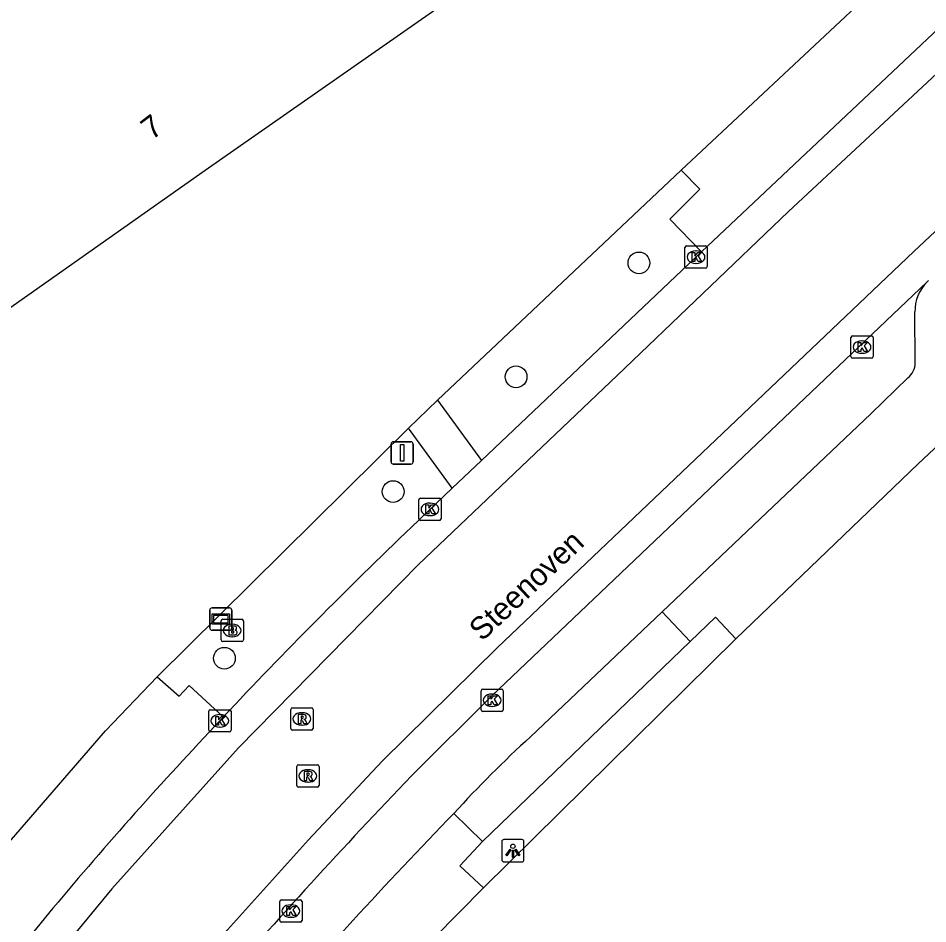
# Model space of a CAD drawing. Extents: x 156651 to 158072, y 387631 to 388990.
# Drawn here: x 157424.1 to 157464.96, y 388166.85 to 388207.54 of the extents above; entities that cross this region are included whole.
import ezdxf

# ---------------------------------------------------------------- set-up
doc = ezdxf.new("R2010")
doc.units = 0
for name, color, linetype in [('IMGEO_Berm_groen', 7, 'Continuous'), ('IMGEO_Boom', 7, 'Continuous'), ('IMGEO_Brandkraan', 7, 'Continuous'), ('IMGEO_Groenvoorziening', 7, 'Continuous'), ('IMGEO_Kolk', 7, 'Continuous'), ('IMGEO_Lichtpunt', 7, 'Continuous'), ('IMGEO_Openbare_ruimte_label', 7, 'Continuous'), ('IMGEO_Pand', 7, 'Continuous'), ('IMGEO_Pand_nummerreeks', 7, 'Continuous'), ('IMGEO_Rijbaan_lokaal_gesloten', 7, 'Continuous'), ('IMGEO_Rijbaan_lokaal_open', 7, 'Continuous'), ('IMGEO_Rioolput', 7, 'Continuous'), ('IMGEO_Verkeersbordpaal', 7, 'Continuous'), ('IMGEO_Verklikker', 7, 'Continuous'), ('IMGEO_Voetpad_open', 7, 'Continuous')]:
    doc.layers.add(name, color=color, linetype=linetype)

msp = doc.modelspace()

# ---------------------------------------------------------------- linework, layer by layer
at = {"layer": 'IMGEO_Berm_groen'}
for points in [[(157453.889, 388200.705), (157442.935, 388190.379)], [(157441.633, 388189.119), (157430.343, 388177.94)]]:
    msp.add_lwpolyline(points, dxfattribs=at)
at = {"layer": 'IMGEO_Boom'}
for centre in [(157451.986, 388196.544), (157446.465, 388191.427), (157440.945, 388186.267), (157433.366, 388178.778)]:
    msp.add_circle(centre, 0.489, dxfattribs=at)
at = {"layer": 'IMGEO_Brandkraan'}
for p, q in [((157433.216, 388179.603), (157433.216, 388180.455)), ((157433.291, 388180.529), (157434.143, 388180.529)), ((157434.217, 388180.455), (157434.217, 388179.603)), ((157433.704, 388180.309), (157433.729, 388180.309)), ((157433.727, 388179.749), (157433.702, 388179.749)), ((157434.143, 388179.529), (157433.291, 388179.529))]:
    msp.add_line(p, q, dxfattribs=at)
for points in [[(157433.216, 388179.603), (157433.216, 388180.455)], [(157433.291, 388180.529), (157434.143, 388180.529)], [(157434.217, 388180.455), (157434.217, 388179.603)], [(157433.564, 388180.229), (157433.564, 388179.829), (157433.777, 388179.829)], [(157433.795, 388180.229), (157433.564, 388180.229)], [(157433.743, 388180.148), (157433.689, 388180.148), (157433.689, 388180.072)], [(157433.689, 388180.072), (157433.742, 388180.072)], [(157433.751, 388179.996), (157433.689, 388179.996), (157433.689, 388179.915)], [(157433.689, 388179.915), (157433.751, 388179.915)], [(157434.143, 388179.529), (157433.291, 388179.529)]]:
    msp.add_lwpolyline(points, dxfattribs=at)
for centre, radius, start, end in [((157433.293, 388180.453), 0.0765, 91.552, 178.448), ((157433.293, 388180.453), 0.0765, 91.552, 178.448), ((157434.141, 388180.453), 0.0765, 1.552, 88.448), ((157434.141, 388180.453), 0.0765, 1.552, 88.448), ((157433.744, 388180.11), 0.0379, 267.8285, 90.9355), ((157433.799, 388180.084), 0.145, 59.4692, 91.5367), ((157433.824, 388180.131), 0.0922, 285.5137, 58.1501), ((157433.752, 388179.955), 0.0404, 269.8759, 90.5077), ((157433.783, 388180.08), 0.251, 268.6676, 293.5347), ((157433.829, 388179.939), 0.105, 301.3115, 78.989), ((157433.293, 388179.605), 0.0765, 181.552, 268.448), ((157433.293, 388179.605), 0.0765, 181.552, 268.448), ((157434.141, 388179.605), 0.0765, 271.552, 358.448), ((157434.141, 388179.605), 0.0765, 271.552, 358.448)]:
    msp.add_arc(centre, radius, start, end, dxfattribs=at)
for centre, major_axis, ratio, start_param, end_param in [((157433.703, 388180.029), (-0.387, 0.002), 0.722429, 4.712389, 7.853982), ((157433.728, 388180.029), (-0.39, 0.002), 0.717154, 1.570796, 4.712389)]:
    msp.add_ellipse(centre, major_axis=major_axis, ratio=ratio, start_param=start_param, end_param=end_param, dxfattribs=at)
at = {"layer": 'IMGEO_Groenvoorziening'}
msp.add_lwpolyline([(157456.336, 388179.654), (157444.998, 388168.465)], dxfattribs=at)
at = {"layer": 'IMGEO_Kolk'}
for p, q in [((157454.05, 388196.379), (157454.05, 388197.231)), ((157454.125, 388197.305), (157454.977, 388197.305)), ((157455.051, 388197.231), (157455.051, 388196.379)), ((157454.538, 388197.085), (157454.563, 388197.085)), ((157454.561, 388196.525), (157454.536, 388196.525)), ((157454.977, 388196.305), (157454.125, 388196.305)), ((157461.506, 388192.336), (157461.506, 388193.188)), ((157461.581, 388193.262), (157462.433, 388193.262)), ((157462.507, 388193.188), (157462.507, 388192.336)), ((157461.994, 388193.042), (157462.019, 388193.042)), ((157462.017, 388192.482), (157461.992, 388192.482)), ((157462.433, 388192.262), (157461.581, 388192.262)), ((157442.098, 388185.045), (157442.098, 388185.897)), ((157442.173, 388185.971), (157443.025, 388185.971)), ((157443.099, 388185.897), (157443.099, 388185.045)), ((157442.586, 388185.751), (157442.611, 388185.751)), ((157443.025, 388184.971), (157442.173, 388184.971)), ((157442.609, 388185.191), (157442.584, 388185.191)), ((157444.892, 388176.467), (157444.892, 388177.319)), ((157444.967, 388177.393), (157445.819, 388177.393)), ((157445.893, 388177.319), (157445.893, 388176.467)), ((157445.38, 388177.173), (157445.405, 388177.173)), ((157432.662, 388175.543), (157432.662, 388176.395)), ((157432.737, 388176.469), (157433.589, 388176.469)), ((157433.663, 388176.395), (157433.663, 388175.543)), ((157445.819, 388176.393), (157444.967, 388176.393)), ((157445.403, 388176.613), (157445.378, 388176.613)), ((157433.15, 388176.249), (157433.175, 388176.249)), ((157433.173, 388175.689), (157433.148, 388175.689)), ((157433.589, 388175.469), (157432.737, 388175.469)), ((157435.851, 388166.996), (157435.851, 388167.848)), ((157435.926, 388167.922), (157436.778, 388167.922)), ((157436.852, 388167.848), (157436.852, 388166.996)), ((157436.339, 388167.702), (157436.364, 388167.702)), ((157436.362, 388167.142), (157436.337, 388167.142)), ((157436.778, 388166.922), (157435.926, 388166.922))]:
    msp.add_line(p, q, dxfattribs=at)
for points in [[(157454.05, 388196.379), (157454.05, 388197.231)], [(157454.125, 388197.305), (157454.977, 388197.305)], [(157455.051, 388197.231), (157455.051, 388196.379)], [(157454.371, 388197.005), (157454.494, 388197.005), (157454.494, 388196.854), (157454.624, 388197.005), (157454.788, 388197.005), (157454.642, 388196.854), (157454.795, 388196.605), (157454.643, 388196.605), (157454.558, 388196.769), (157454.494, 388196.702), (157454.494, 388196.605), (157454.371, 388196.605), (157454.371, 388197.005)], [(157454.977, 388196.305), (157454.125, 388196.305)], [(157461.506, 388192.336), (157461.506, 388193.188)], [(157461.581, 388193.262), (157462.433, 388193.262)], [(157462.507, 388193.188), (157462.507, 388192.336)], [(157461.827, 388192.962), (157461.95, 388192.962), (157461.95, 388192.811), (157462.08, 388192.962), (157462.244, 388192.962), (157462.098, 388192.811), (157462.251, 388192.562), (157462.099, 388192.562), (157462.014, 388192.726), (157461.95, 388192.659), (157461.95, 388192.562), (157461.827, 388192.562), (157461.827, 388192.962)], [(157462.433, 388192.262), (157461.581, 388192.262)], [(157442.098, 388185.045), (157442.098, 388185.897)], [(157442.173, 388185.971), (157443.025, 388185.971)], [(157443.099, 388185.897), (157443.099, 388185.045)], [(157442.419, 388185.671), (157442.542, 388185.671), (157442.542, 388185.52), (157442.672, 388185.671), (157442.836, 388185.671), (157442.69, 388185.52), (157442.843, 388185.271), (157442.691, 388185.271), (157442.606, 388185.435), (157442.542, 388185.368), (157442.542, 388185.271), (157442.419, 388185.271), (157442.419, 388185.671)], [(157443.025, 388184.971), (157442.173, 388184.971)], [(157444.892, 388176.467), (157444.892, 388177.319)], [(157444.967, 388177.393), (157445.819, 388177.393)], [(157445.893, 388177.319), (157445.893, 388176.467)], [(157445.213, 388177.093), (157445.336, 388177.093), (157445.336, 388176.942), (157445.466, 388177.093), (157445.63, 388177.093), (157445.484, 388176.942), (157445.637, 388176.693), (157445.485, 388176.693), (157445.4, 388176.857), (157445.336, 388176.79), (157445.336, 388176.693), (157445.213, 388176.693), (157445.213, 388177.093)], [(157432.662, 388175.543), (157432.662, 388176.395)], [(157432.737, 388176.469), (157433.589, 388176.469)], [(157433.663, 388176.395), (157433.663, 388175.543)], [(157445.819, 388176.393), (157444.967, 388176.393)], [(157432.983, 388176.169), (157433.106, 388176.169), (157433.106, 388176.018), (157433.236, 388176.169), (157433.4, 388176.169), (157433.254, 388176.018), (157433.407, 388175.769), (157433.255, 388175.769), (157433.17, 388175.933), (157433.106, 388175.866), (157433.106, 388175.769), (157432.983, 388175.769), (157432.983, 388176.169)], [(157433.589, 388175.469), (157432.737, 388175.469)], [(157435.851, 388166.996), (157435.851, 388167.848)], [(157435.926, 388167.922), (157436.778, 388167.922)], [(157436.852, 388167.848), (157436.852, 388166.996)], [(157436.172, 388167.622), (157436.295, 388167.622), (157436.295, 388167.471), (157436.425, 388167.622), (157436.589, 388167.622), (157436.443, 388167.471), (157436.596, 388167.222), (157436.444, 388167.222), (157436.359, 388167.386), (157436.295, 388167.319), (157436.295, 388167.222), (157436.172, 388167.222), (157436.172, 388167.622)], [(157436.778, 388166.922), (157435.926, 388166.922)]]:
    msp.add_lwpolyline(points, dxfattribs=at)
for centre, start, end in [((157454.127, 388197.229), 91.552, 178.448), ((157454.127, 388197.229), 91.552, 178.448), ((157454.975, 388197.229), 1.552, 88.448), ((157454.975, 388197.229), 1.552, 88.448), ((157454.127, 388196.381), 181.552, 268.448), ((157454.127, 388196.381), 181.552, 268.448), ((157454.975, 388196.381), 271.552, 358.448), ((157454.975, 388196.381), 271.552, 358.448), ((157461.583, 388193.186), 91.552, 178.448), ((157461.583, 388193.186), 91.552, 178.448), ((157462.431, 388193.186), 1.552, 88.448), ((157462.431, 388193.186), 1.552, 88.448), ((157461.583, 388192.338), 181.552, 268.448), ((157461.583, 388192.338), 181.552, 268.448), ((157462.431, 388192.338), 271.552, 358.448), ((157462.431, 388192.338), 271.552, 358.448), ((157442.175, 388185.895), 91.552, 178.448), ((157442.175, 388185.895), 91.552, 178.448), ((157443.023, 388185.895), 1.552, 88.448), ((157443.023, 388185.895), 1.552, 88.448), ((157442.175, 388185.047), 181.552, 268.448), ((157442.175, 388185.047), 181.552, 268.448), ((157443.023, 388185.047), 271.552, 358.448), ((157443.023, 388185.047), 271.552, 358.448), ((157444.969, 388177.317), 91.552, 178.448), ((157444.969, 388177.317), 91.552, 178.448), ((157445.817, 388177.317), 1.552, 88.448), ((157445.817, 388177.317), 1.552, 88.448), ((157432.739, 388176.393), 91.552, 178.448), ((157432.739, 388176.393), 91.552, 178.448), ((157433.587, 388176.393), 1.552, 88.448), ((157433.587, 388176.393), 1.552, 88.448), ((157444.969, 388176.469), 181.552, 268.448), ((157444.969, 388176.469), 181.552, 268.448), ((157445.817, 388176.469), 271.552, 358.448), ((157445.817, 388176.469), 271.552, 358.448), ((157432.739, 388175.545), 181.552, 268.448), ((157432.739, 388175.545), 181.552, 268.448), ((157433.587, 388175.545), 271.552, 358.448), ((157433.587, 388175.545), 271.552, 358.448), ((157435.928, 388167.846), 91.552, 178.448), ((157435.928, 388167.846), 91.552, 178.448), ((157436.776, 388167.846), 1.552, 88.448), ((157436.776, 388167.846), 1.552, 88.448), ((157435.928, 388166.998), 181.552, 268.448), ((157435.928, 388166.998), 181.552, 268.448), ((157436.776, 388166.998), 271.552, 358.448), ((157436.776, 388166.998), 271.552, 358.448)]:
    msp.add_arc(centre, 0.0765, start, end, dxfattribs=at)
for centre, major_axis, ratio, start_param, end_param in [((157454.537, 388196.805), (-0.387, 0.002), 0.722429, 4.712389, 7.853982), ((157454.562, 388196.805), (-0.39, 0.002), 0.717154, 1.570796, 4.712389), ((157461.993, 388192.762), (-0.387, 0.002), 0.722429, 4.712389, 7.853982), ((157462.018, 388192.762), (-0.39, 0.002), 0.717154, 1.570796, 4.712389), ((157442.585, 388185.471), (-0.387, 0.002), 0.722429, 4.712389, 7.853982), ((157442.61, 388185.471), (-0.39, 0.002), 0.717154, 1.570796, 4.712389), ((157445.379, 388176.893), (-0.387, 0.002), 0.722429, 4.712389, 7.853982), ((157445.404, 388176.893), (-0.39, 0.002), 0.717154, 1.570796, 4.712389), ((157433.149, 388175.969), (-0.387, 0.002), 0.722429, 4.712389, 7.853982), ((157433.174, 388175.969), (-0.39, 0.002), 0.717154, 1.570796, 4.712389), ((157436.338, 388167.422), (-0.387, 0.002), 0.722429, 4.712389, 7.853982), ((157436.363, 388167.422), (-0.39, 0.002), 0.717154, 1.570796, 4.712389)]:
    msp.add_ellipse(centre, major_axis=major_axis, ratio=ratio, start_param=start_param, end_param=end_param, dxfattribs=at)
at = {"layer": 'IMGEO_Lichtpunt'}
for p, q in [((157445.825, 388170.534), (157445.825, 388169.727)), ((157445.825, 388170.534), (157445.825, 388169.727)), ((157446.727, 388170.629), (157445.919, 388170.629)), ((157446.727, 388170.629), (157445.919, 388170.629)), ((157446.821, 388169.727), (157446.821, 388170.534)), ((157446.821, 388169.727), (157446.821, 388170.534)), ((157445.919, 388169.633), (157446.727, 388169.633)), ((157445.919, 388169.633), (157446.727, 388169.633))]:
    msp.add_line(p, q, dxfattribs=at)
for points in [[(157446.199, 388170.198), (157446.238, 388170.17), (157446.05, 388169.908), (157446.012, 388169.935), (157446.199, 388170.198)], [(157446.301, 388170.15), (157446.348, 388170.15), (157446.348, 388169.828), (157446.301, 388169.828), (157446.301, 388170.15)], [(157446.411, 388170.17), (157446.449, 388170.197), (157446.636, 388169.935), (157446.597, 388169.907), (157446.411, 388170.17)]]:
    msp.add_lwpolyline(points, dxfattribs=at)
msp.add_circle((157446.324, 388170.332), 0.0994, dxfattribs=at)
for centre, start, end in [((157445.919, 388170.534), 90, 180), ((157445.919, 388170.534), 90, 180), ((157446.727, 388170.534), 0, 90), ((157446.727, 388170.534), 0, 90), ((157445.919, 388169.727), 180, 270), ((157445.919, 388169.727), 180, 270), ((157446.727, 388169.727), 270, 0), ((157446.727, 388169.727), 270, 360)]:
    msp.add_arc(centre, 0.0946, start, end, dxfattribs=at)
at = {"layer": 'IMGEO_Pand'}
msp.add_lwpolyline([(157412.967, 388262.946), (157433.516, 388233.555), (157445.484, 388216.437), (157445.75, 388216.056), (157448.615, 388211.959), (157432.502, 388200.695), (157417.472, 388190.105), (157414.414, 388194.477), (157410.424, 388191.692), (157410.258, 388191.93), (157407.56, 388195.791), (157386.768, 388225.543), (157377.849, 388238.342), (157412.967, 388262.946)], dxfattribs=at)
at = {"layer": 'IMGEO_Rijbaan_lokaal_gesloten'}
for points in [[(157519.658, 388255.905), (157508.983, 388245.953), (157482.524, 388221.195), (157472.586, 388211.776), (157466.448, 388206.061), (157458.709, 388198.857), (157451.011, 388191.483), (157442.081, 388182.987), (157433.998, 388174.762), (157428.31, 388168.424), (157418.054, 388155.99), (157409.349, 388145.114), (157397.82, 388130.747), (157372.577, 388099.512), (157356.41, 388079.268), (157355.48, 388078.115), (157354.015, 388076.833), (157353.016, 388076.181), (157352.205, 388075.752), (157350.909, 388075.228), (157349.26, 388074.812), (157347.485, 388074.649), (157346.364, 388074.69), (157345.672, 388074.796)], [(157361.788, 388075.495), (157360.67, 388076.338), (157427.336, 388159.248), (157432.703, 388165.68), (157437.14, 388170.615), (157440.454, 388174.149), (157445.628, 388179.257), (157464.339, 388197.057), (157486.56, 388217.944), (157487.488, 388216.939)], [(157466.756, 388208.315), (157454.801, 388197.046)], [(157444.911, 388187.668), (157454.801, 388197.046)], [(157464.923, 388195.684), (157445.382, 388177.09), (157441.766, 388173.495)], [(157464.923, 388195.684), (157464.997, 388195.754)], [(157444.911, 388187.668), (157443.597, 388186.422)], [(157441.773, 388184.676), (157443.597, 388186.422)], [(157433.317, 388176.144), (157433.163, 388175.969)], [(157425.667, 388167.547), (157419.954, 388160.554)]]:
    msp.add_lwpolyline(points, dxfattribs=at)
for centre, radius, start, end in [((157600.736, 388018.672), 229.84, 133.75889, 136.75376), ((157562.338, 388053.45), 178.037, 136.5148, 140.14385), ((157637.619, 387985.915), 271.191, 136.23607, 139.02563)]:
    msp.add_arc(centre, radius, start, end, dxfattribs=at)
at = {"layer": 'IMGEO_Rijbaan_lokaal_open'}
for points in [[(157453.889, 388200.705), (157463.105, 388209.35)], [(157454.801, 388197.046), (157453.378, 388198.514), (157454.714, 388199.862), (157453.889, 388200.705)], [(157418.329, 388164.322), (157428.032, 388175.523), (157430.343, 388177.94)], [(157430.343, 388177.94), (157431.331, 388177.071), (157431.789, 388177.561), (157433.317, 388176.144)]]:
    msp.add_lwpolyline(points, dxfattribs=at)
at = {"layer": 'IMGEO_Rioolput'}
for p, q in [((157436.347, 388175.627), (157436.347, 388176.479)), ((157436.422, 388176.553), (157437.274, 388176.553)), ((157437.348, 388176.479), (157437.348, 388175.627)), ((157436.835, 388176.333), (157436.86, 388176.333)), ((157437.274, 388175.553), (157436.422, 388175.553)), ((157436.858, 388175.773), (157436.833, 388175.773)), ((157436.615, 388173.066), (157436.615, 388173.918)), ((157436.69, 388173.992), (157437.542, 388173.992)), ((157437.616, 388173.918), (157437.616, 388173.066)), ((157437.103, 388173.772), (157437.128, 388173.772)), ((157437.126, 388173.212), (157437.101, 388173.212)), ((157437.542, 388172.992), (157436.69, 388172.992))]:
    msp.add_line(p, q, dxfattribs=at)
for points in [[(157436.347, 388175.627), (157436.347, 388176.479)], [(157436.422, 388176.553), (157437.274, 388176.553)], [(157437.348, 388176.479), (157437.348, 388175.627)], [(157436.936, 388176.251), (157436.684, 388176.253), (157436.684, 388175.853)], [(157436.684, 388175.853), (157436.808, 388175.853), (157436.808, 388176.015), (157436.819, 388176.015)], [(157436.862, 388176.172), (157436.808, 388176.172), (157436.808, 388176.091)], [(157436.808, 388176.091), (157436.86, 388176.091)], [(157436.866, 388175.986), (157436.937, 388175.853), (157437.077, 388175.853), (157437.012, 388175.979)], [(157437.274, 388175.553), (157436.422, 388175.553)], [(157436.615, 388173.066), (157436.615, 388173.918)], [(157436.69, 388173.992), (157437.542, 388173.992)], [(157437.616, 388173.918), (157437.616, 388173.066)], [(157437.204, 388173.69), (157436.952, 388173.692), (157436.952, 388173.292)], [(157437.13, 388173.611), (157437.076, 388173.611), (157437.076, 388173.53)], [(157437.076, 388173.53), (157437.128, 388173.53)], [(157436.952, 388173.292), (157437.076, 388173.292), (157437.076, 388173.454), (157437.087, 388173.454)], [(157437.134, 388173.425), (157437.205, 388173.292), (157437.345, 388173.292), (157437.28, 388173.418)], [(157437.542, 388172.992), (157436.69, 388172.992)]]:
    msp.add_lwpolyline(points, dxfattribs=at)
for centre, radius, start, end in [((157436.424, 388176.477), 0.0765, 91.552, 178.448), ((157436.424, 388176.477), 0.0765, 91.552, 178.448), ((157437.272, 388176.477), 0.0765, 1.552, 88.448), ((157437.272, 388176.477), 0.0765, 1.552, 88.448), ((157436.818, 388175.962), 0.0533, 26.0293, 88.6989), ((157436.844, 388176.28), 0.19, 274.7715, 282.9687), ((157436.868, 388176.076), 0.0964, 77.0061, 93.1865), ((157436.882, 388176.133), 0.0378, 276.6634, 79.6772), ((157436.935, 388176.141), 0.109, 350.3612, 89.416), ((157436.933, 388176.141), 0.112, 277.5842, 350.9817), ((157436.917, 388175.926), 0.108, 29.5134, 73.7905), ((157436.424, 388175.629), 0.0765, 181.552, 268.448), ((157436.424, 388175.629), 0.0765, 181.552, 268.448), ((157437.272, 388175.629), 0.0765, 271.552, 358.448), ((157437.272, 388175.629), 0.0765, 271.552, 358.448), ((157436.692, 388173.916), 0.0765, 91.552, 178.448), ((157436.692, 388173.916), 0.0765, 91.552, 178.448), ((157437.54, 388173.916), 0.0765, 1.552, 88.448), ((157437.54, 388173.916), 0.0765, 1.552, 88.448), ((157437.112, 388173.719), 0.19, 274.7715, 282.9687), ((157437.136, 388173.515), 0.0964, 77.0061, 93.1865), ((157437.15, 388173.572), 0.0378, 276.6634, 79.6772), ((157437.203, 388173.58), 0.109, 350.3612, 89.416), ((157437.201, 388173.58), 0.112, 277.5842, 350.9817), ((157437.086, 388173.401), 0.0533, 26.0293, 88.6989), ((157437.185, 388173.365), 0.108, 29.5134, 73.7905), ((157436.692, 388173.068), 0.0765, 181.552, 268.448), ((157436.692, 388173.068), 0.0765, 181.552, 268.448), ((157437.54, 388173.068), 0.0765, 271.552, 358.448), ((157437.54, 388173.068), 0.0765, 271.552, 358.448)]:
    msp.add_arc(centre, radius, start, end, dxfattribs=at)
for centre, major_axis, ratio, start_param, end_param in [((157436.834, 388176.053), (-0.387, 0.002), 0.722429, 4.712389, 7.853982), ((157436.859, 388176.053), (-0.39, 0.002), 0.717154, 1.570796, 4.712389), ((157437.102, 388173.492), (-0.387, 0.002), 0.722429, 4.712389, 7.853982), ((157437.127, 388173.492), (-0.39, 0.002), 0.717154, 1.570796, 4.712389)]:
    msp.add_ellipse(centre, major_axis=major_axis, ratio=ratio, start_param=start_param, end_param=end_param, dxfattribs=at)
at = {"layer": 'IMGEO_Verkeersbordpaal'}
for p, q in [((157440.85, 388187.607), (157440.85, 388188.407)), ((157440.85, 388188.407), (157440.85, 388187.607)), ((157440.95, 388188.507), (157441.74, 388188.507)), ((157441.74, 388188.507), (157440.95, 388188.507)), ((157441.84, 388188.407), (157441.84, 388187.607)), ((157441.84, 388187.607), (157441.84, 388188.407)), ((157441.74, 388187.507), (157440.95, 388187.507)), ((157440.95, 388187.507), (157441.74, 388187.507))]:
    msp.add_line(p, q, dxfattribs=at)
msp.add_lwpolyline([(157441.27, 388188.382), (157441.42, 388188.382), (157441.42, 388187.632), (157441.27, 388187.632), (157441.27, 388188.382)], dxfattribs=at)
for centre, start, end in [((157440.95, 388188.407), 90, 180), ((157440.95, 388188.407), 90, 180), ((157441.74, 388188.407), 0, 90), ((157441.74, 388188.407), 360, 90), ((157440.95, 388187.607), 180, 270), ((157440.95, 388187.607), 180, 270), ((157441.74, 388187.607), 270, 0), ((157441.74, 388187.607), 270, 0)]:
    msp.add_arc(centre, 0.1, start, end, dxfattribs=at)
at = {"layer": 'IMGEO_Verklikker'}
for p, q in [((157432.71, 388180.14), (157432.71, 388180.94)), ((157432.71, 388180.94), (157432.71, 388180.14)), ((157432.81, 388181.04), (157433.6, 388181.04)), ((157433.6, 388181.04), (157432.81, 388181.04)), ((157433.7, 388180.94), (157433.7, 388180.14)), ((157433.7, 388180.14), (157433.7, 388180.94)), ((157433.6, 388180.04), (157432.81, 388180.04)), ((157432.81, 388180.04), (157433.6, 388180.04))]:
    msp.add_line(p, q, dxfattribs=at)
for points in [[(157432.811, 388180.772), (157433.599, 388180.772), (157433.599, 388180.308), (157432.811, 388180.308), (157432.811, 388180.772)], [(157432.876, 388180.707), (157432.876, 388180.373), (157433.534, 388180.373), (157433.534, 388180.707), (157432.876, 388180.707)]]:
    msp.add_lwpolyline(points, dxfattribs=at)
for centre, start, end in [((157432.81, 388180.94), 90, 180), ((157432.81, 388180.94), 90, 180), ((157433.6, 388180.94), 0, 90), ((157433.6, 388180.94), 360, 90), ((157432.81, 388180.14), 180, 270), ((157432.81, 388180.14), 180, 270), ((157433.6, 388180.14), 270, 0), ((157433.6, 388180.14), 270, 0)]:
    msp.add_arc(centre, 0.1, start, end, dxfattribs=at)
at = {"layer": 'IMGEO_Voetpad_open'}
for points in [[(157464.391, 388192.065), (157464.384, 388194.342)], [(157468.85, 388191.959), (157469.027, 388191.734), (157464.53, 388187.517), (157456.336, 388179.654)], [(157453.031, 388180.868), (157462.396, 388189.765), (157464.06, 388191.374)], [(157441.633, 388189.119), (157442.935, 388190.379)], [(157442.935, 388190.379), (157444.911, 388187.668)], [(157443.597, 388186.422), (157441.633, 388189.119)], [(157447.108, 388175.252), (157453.031, 388180.868)], [(157454.284, 388179.53), (157453.031, 388180.868)], [(157454.284, 388179.53), (157455.428, 388180.623), (157456.336, 388179.654)], [(157444.956, 388170.545), (157454.284, 388179.53)], [(157444.956, 388170.545), (157443.67, 388171.808)], [(157444.998, 388168.465), (157443.946, 388169.456), (157444.956, 388170.545)], [(157444.998, 388168.465), (157439.451, 388162.839), (157439.425, 388162.812), (157437.029, 388160.17)]]:
    msp.add_lwpolyline(points, dxfattribs=at)
for centre, radius, start, end in [((157466.223, 388194.383), 1.839, 134.9692, 181.2661), ((157463.561, 388192.038), 0.83, 306.9156, 1.8941), ((157485.407, 388133.582), 56.597, 132.586, 137.5139), ((157609.071, 388011.589), 230.278, 135.91174, 139.19437)]:
    msp.add_arc(centre, radius, start, end, dxfattribs=at)

# ---------------------------------------------------------------- texts
at = {"layer": 'IMGEO_Openbare_ruimte_label'}
msp.add_text('Steenoven', height=1, rotation=43.2569, dxfattribs=at).set_placement((157444.938, 388179.506))
at = {"layer": 'IMGEO_Pand_nummerreeks'}
msp.add_text('7', height=1, rotation=37.3397, dxfattribs=at).set_placement((157430.106, 388202.037))

doc.saveas('drawing.dxf')
